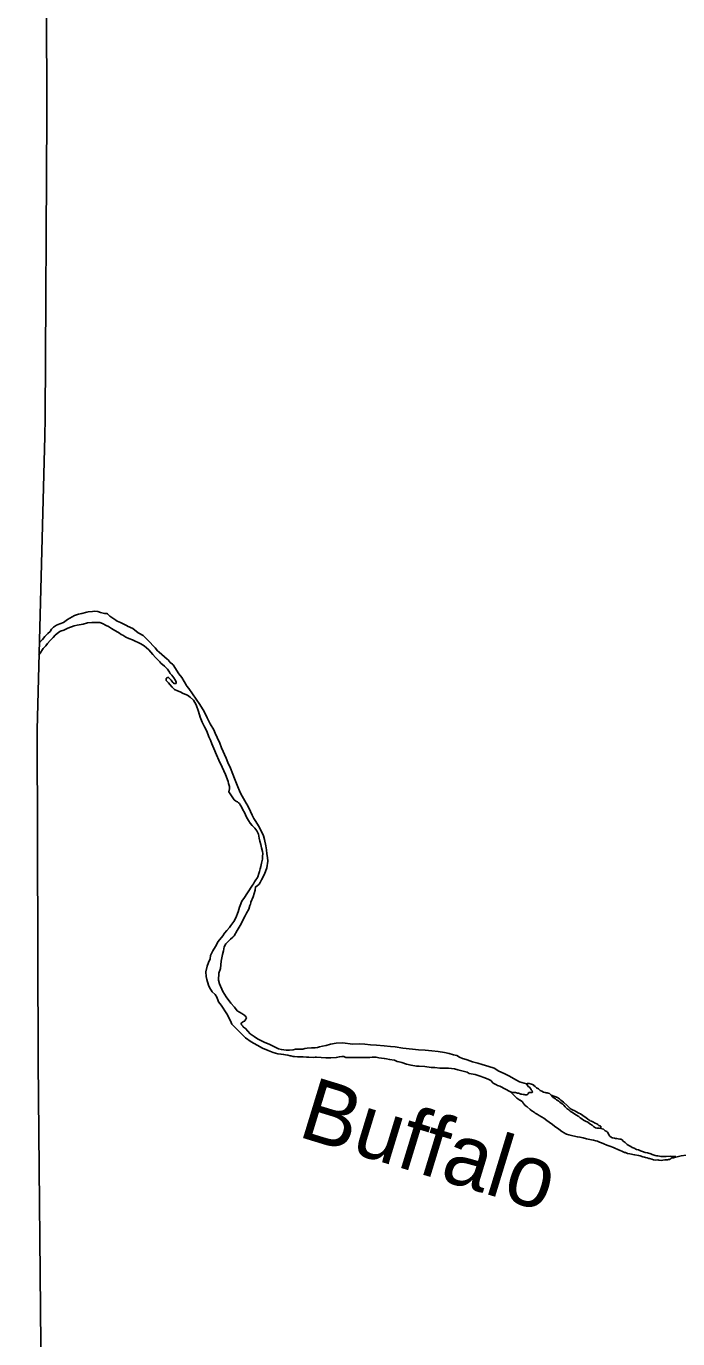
# Model space of a CAD drawing. Extents: x -83719 to 153526, y -11835 to 11446.
# Drawn here: x 12869.2 to 13053, y -1885.2 to -1514.8 of the extents above; entities that cross this region are included whole.
import ezdxf

# ---------------------------------------------------------------- set-up
doc = ezdxf.new("R2010")
doc.units = 0
doc.layers.add('Level 2', color=7, linetype='Continuous')
doc.layers.add('Level 9', color=7, linetype='Continuous')

msp = doc.modelspace()

# ---------------------------------------------------------------- linework, layer by layer
at = {"layer": 'Level 2'}
for points in [[(12874.13, -1247.12), (12874.06, -1273.45), (12874.29, -1275.82), (12874.66, -1361.06), (12874.55, -1362.29), (12874.88, -1448.3), (12874.75, -1449.8), (12875, -1538.67), (12875, -1539.67), (12874.53, -1625.38), (12874.52, -1630.48)], [(12874.52, -1630.48), (12872.32, -1713.39), (12872.56, -1807.15), (12873.44, -1896.72), (12873.03, -1983.55), (12872.47, -2073), (12871.74, -2162.05), (12870.43, -2246.61), (12870.25, -2254.03), (12869.98, -2333.01), (12869.24, -2389.55)]]:
    msp.add_lwpolyline(points, dxfattribs=at)
at = {"layer": 'Level 9'}
for points in [[(12932.29, -1762.96), (12932.46, -1762.53), (12932.56, -1762.16), (12932.6, -1762.03), (12933.27, -1760.46), (12933.57, -1759.6), (12933.84, -1758.63), (12933.94, -1757.7), (12934.11, -1757.63), (12934.31, -1757.47), (12934.98, -1756.9), (12935.24, -1756.47), (12935.65, -1755.67), (12936.35, -1754.33), (12936.75, -1753.34), (12937.12, -1752.3), (12937.36, -1750.47), (12937.26, -1749.37), (12937.13, -1748.36), (12937, -1747.23), (12936.84, -1746.09), (12936.45, -1744.33), (12936.18, -1743.29), (12935.89, -1742.59), (12935.26, -1741.45), (12935.09, -1741.08), (12934.76, -1740.48), (12934.03, -1739.28), (12933.43, -1738.38), (12932.97, -1737.47), (12932.54, -1736.44), (12931.74, -1734.83), (12931.28, -1734.1), (12930.12, -1732.09), (12929.59, -1731.02), (12928.76, -1729.02), (12927.97, -1727.12), (12927.51, -1725.85), (12926.85, -1724.21), (12926.12, -1722.61), (12925.59, -1721.37), (12924.3, -1718.43), (12923.84, -1717.16), (12923.14, -1715.56), (12922.55, -1714.32), (12922.15, -1713.38), (12921.15, -1711.71), (12920.23, -1709.97), (12919.4, -1708.24), (12918.21, -1706.2), (12915.09, -1701.75), (12914.56, -1701.02), (12914.46, -1700.85), (12913.17, -1698.61), (12912.27, -1697.6), (12910.68, -1695.06), (12910.51, -1694.86), (12909.88, -1694.33), (12909.25, -1693.59), (12909.02, -1693.42), (12906.69, -1691.45), (12906.29, -1691.05), (12905.63, -1690.24), (12903.54, -1688.1), (12903.2, -1687.67), (12902.74, -1687.3), (12902.24, -1686.73), (12900.98, -1686.09), (12900.84, -1686.02), (12899.28, -1684.79), (12897.82, -1684.08), (12897.69, -1684.01), (12895.86, -1683.04), (12894.89, -1682.74), (12894.49, -1682.4), (12893.69, -1681.83), (12892.8, -1681.26), (12892.13, -1680.63), (12891.93, -1680.53), (12891.33, -1680.56), (12890.17, -1680.25), (12889.47, -1679.98), (12888.47, -1679.91), (12887.9, -1679.98), (12886.7, -1680.11), (12886.3, -1680.21), (12884.87, -1680.54), (12883.94, -1680.77), (12882.87, -1681.13), (12881.57, -1681.86), (12880.87, -1682.26), (12879.7, -1683.06), (12878.7, -1683.42), (12878.27, -1683.62), (12877.8, -1683.85), (12876.96, -1684.38), (12876.36, -1684.95), (12875.96, -1685.62), (12875.36, -1686.21), (12874.46, -1687.08), (12873.86, -1687.84)], [(12910.96, -1700.3), (12911.29, -1700.34), (12911.39, -1700.34), (12911.49, -1700.27), (12911.53, -1700.14), (12911.53, -1699.97), (12911.46, -1699.67), (12911.36, -1699.44), (12910.83, -1698.73), (12910.3, -1697.97), (12909.84, -1697.46), (12909.61, -1697.06), (12909.11, -1696.29), (12908.25, -1695.39), (12907.25, -1694.52), (12906.95, -1694.22), (12906.42, -1693.75), (12905.69, -1692.98), (12904.92, -1692.08), (12904.36, -1691.44), (12903.79, -1690.77), (12902.53, -1689.63), (12901.57, -1689.13), (12899.21, -1688.02), (12898.14, -1687.58), (12897.31, -1687.18), (12896.48, -1686.68), (12896.01, -1686.44), (12895.55, -1686.11), (12895.05, -1685.77), (12894.25, -1685.34), (12893.29, -1684.77), (12893.02, -1684.6), (12892.45, -1684.23), (12891.76, -1683.9), (12890.79, -1683.36), (12889.99, -1683.12), (12889.43, -1683.09), (12887.73, -1683.08), (12886.5, -1683.18), (12885.33, -1683.51), (12884.69, -1683.67), (12883.56, -1683.87), (12882.73, -1684), (12880.99, -1684.7), (12879.83, -1685.23), (12878.86, -1685.56), (12878.39, -1685.86), (12877.42, -1686.69), (12876.79, -1687.35), (12875.99, -1688.15), (12875.25, -1688.98), (12874.75, -1689.65), (12873.98, -1690.45), (12873.14, -1691.78), (12872.78, -1692.18), (12872.77, -1692.19)], [(12873.86, -1687.84), (12873.05, -1688.68), (12872.93, -1688.85)], [(12925.21, -1770.75), (12925.84, -1769.99), (12926.58, -1769.19), (12926.98, -1768.55), (12927.78, -1767.49), (12928.35, -1766.42), (12928.99, -1764.76), (12929.39, -1763.42), (12929.56, -1762.96), (12930.06, -1761.69), (12930.8, -1760.66), (12931.5, -1759.66), (12932.01, -1758.83), (12932.67, -1757.76), (12933.04, -1757.23), (12933.31, -1756.83), (12933.65, -1756.3), (12933.85, -1756), (12934.05, -1755.7), (12934.25, -1755.36), (12934.45, -1755.06), (12934.58, -1754.83), (12934.89, -1753.9), (12935.02, -1753.4), (12935.22, -1752.63), (12935.39, -1751.9), (12935.63, -1751.03), (12935.86, -1749.86), (12935.93, -1749.16), (12935.94, -1748.23), (12935.84, -1747.69), (12935.64, -1746.66), (12935.41, -1745.72), (12935.18, -1744.79), (12934.95, -1743.95), (12934.72, -1742.85), (12934.29, -1741.85), (12933.72, -1741.08), (12932.99, -1740.34), (12932.4, -1739.67), (12931.9, -1738.97), (12931.37, -1738), (12930.77, -1736.7), (12930.38, -1735.93), (12929.95, -1735.06), (12929.61, -1734.53), (12929.38, -1734.19), (12929.15, -1733.93), (12928.82, -1733.69), (12928.55, -1733.56), (12928.28, -1733.42), (12927.85, -1733.12), (12926.43, -1730.91), (12926.6, -1730.01), (12926.53, -1729.38), (12926.33, -1728.51), (12926.2, -1727.91), (12925.41, -1725.94), (12924.52, -1723.87), (12923.59, -1721.96), (12922.89, -1720.43), (12922.17, -1718.62), (12921.6, -1717.29), (12921.21, -1716.32), (12920.78, -1715.38), (12920.15, -1713.71), (12919.49, -1712.51), (12918.86, -1711.17), (12918.3, -1709.84), (12917.83, -1708.2), (12917.14, -1706.33), (12916.38, -1705.02), (12915.48, -1704.12), (12914.68, -1703.55), (12913.52, -1703.08), (12912.65, -1702.68), (12911.86, -1702.37), (12911.09, -1701.97), (12910.69, -1701.6), (12910.43, -1701.34), (12909.76, -1700.6), (12909.33, -1700.1), (12908.9, -1699.63), (12908.73, -1699.46), (12908.7, -1699.33), (12908.67, -1699.2), (12908.7, -1699.06), (12908.73, -1698.93), (12908.77, -1698.83), (12908.9, -1698.73), (12909.2, -1698.56), (12909.3, -1698.56), (12909.37, -1698.56), (12909.47, -1698.73), (12909.7, -1698.96), (12909.9, -1699.17), (12910.1, -1699.4), (12910.33, -1699.67), (12910.63, -1700), (12910.8, -1700.17), (12910.96, -1700.3)], [(13010.36, -1813.29), (13008.36, -1812.75), (13006.7, -1811.77), (13005.54, -1811.07), (13004.04, -1810.4), (13002.54, -1809.73), (13001.21, -1808.89), (12999.71, -1808.35), (12997.85, -1807.84), (12996.59, -1807.47), (12995.12, -1807.07), (12993.59, -1806.53), (12992.73, -1806.26), (12992.29, -1806.12), (12991.43, -1805.75), (12990.7, -1805.32), (12989.8, -1805.05), (12988.57, -1804.74), (12987.27, -1804.47), (12985.47, -1804.17), (12983.7, -1803.93), (12981.81, -1803.82), (12979.87, -1803.65), (12978.18, -1803.48), (12975.48, -1803.17), (12973.28, -1802.83), (12971.98, -1802.73), (12970.22, -1802.55), (12968.09, -1802.41), (12966.39, -1802.27), (12964.79, -1802.1), (12963.19, -1802.03), (12961.32, -1802.06), (12958.56, -1801.72), (12956.63, -1801.81), (12955.06, -1802.07), (12953.83, -1802.44), (12952.83, -1802.6), (12951.99, -1802.83), (12951.36, -1803.03), (12950.79, -1803.09), (12949.69, -1803.12), (12948.53, -1803.22), (12947.86, -1803.35), (12947.23, -1803.48), (12946.16, -1803.51), (12945.23, -1803.54), (12944.5, -1803.68), (12943.46, -1803.74), (12942.56, -1803.77), (12941.2, -1803.63), (12940.43, -1803.43), (12939.63, -1802.99), (12937.97, -1802.15), (12936.31, -1801.48), (12934.51, -1800.58), (12933.51, -1799.91), (12932.45, -1799.17), (12931.75, -1798.46), (12931.12, -1797.66), (12930.56, -1797.26), (12930.46, -1797.16), (12930.32, -1796.96), (12929.99, -1796.62), (12929.99, -1796.56), (12929.83, -1796.29), (12929.99, -1796.09), (12930.23, -1795.86), (12930.56, -1795.73), (12930.79, -1795.59), (12930.89, -1795.49), (12931, -1795.29), (12931.2, -1794.99), (12931.33, -1794.69), (12931.3, -1794.43), (12930.9, -1793.96), (12930.04, -1793.39), (12928.77, -1792.65), (12927.97, -1791.65), (12926.91, -1790.51), (12925.65, -1788.77), (12924.66, -1787.23), (12923.73, -1785.03), (12923.43, -1784.03), (12923.61, -1782.09), (12924.01, -1780.76), (12924.25, -1778.66), (12924.59, -1776.82), (12924.86, -1775.72), (12925.06, -1774.65), (12925.56, -1773.75), (12926.9, -1772.49), (12927.53, -1771.93), (12927.87, -1771.49), (12928.74, -1769.99), (12929.88, -1768.1), (12930.62, -1766.56), (12931.02, -1765.83), (12931.39, -1765.16), (12931.99, -1763.96), (12932.29, -1762.96)], [(13005.89, -1815.51), (13002.83, -1813.96), (13002.2, -1813.76), (13001.9, -1813.59), (13001, -1813.06), (13000.27, -1812.35), (12999.57, -1811.92), (12998.34, -1811.45), (12997.31, -1811.08), (12995.88, -1810.61), (12994.21, -1810.33), (12993.58, -1810.03), (12992.51, -1809.73), (12990.98, -1809.32), (12990.05, -1809.09), (12988.35, -1808.88), (12986.92, -1808.88), (12985.92, -1808.81), (12984.52, -1808.67), (12983.49, -1808.63), (12981.69, -1808.43), (12980.09, -1808.32), (12979.29, -1808.25), (12977.8, -1808.02), (12976.5, -1807.68), (12975.23, -1807.24), (12974.4, -1807.07), (12973.87, -1806.94), (12973.14, -1806.63), (12971.74, -1806.39), (12970.9, -1806.26), (12970.21, -1806.12), (12969.44, -1806.02), (12968.74, -1805.92), (12967.94, -1805.78), (12966.84, -1805.75), (12966.14, -1805.81), (12964.88, -1805.81), (12963.88, -1805.84), (12962.58, -1805.87), (12962.11, -1805.87), (12960.95, -1805.86), (12960.31, -1805.89), (12959.38, -1805.89), (12958.81, -1805.59), (12958.28, -1805.59), (12957.58, -1805.65), (12956.71, -1805.85), (12955.18, -1805.98), (12954.28, -1805.94), (12953.75, -1805.94), (12952.45, -1805.8), (12951.12, -1805.76), (12950.72, -1805.76), (12950.29, -1805.8), (12948.92, -1805.79), (12948.32, -1805.72), (12947.39, -1805.69), (12946.85, -1805.65), (12946.52, -1805.65), (12945.72, -1805.65), (12944.96, -1805.58), (12944.56, -1805.54), (12943.92, -1805.41), (12943.72, -1805.38), (12943.02, -1805.17), (12942.33, -1805.1), (12941.86, -1805.04), (12941.06, -1804.9), (12940.19, -1804.8), (12938.86, -1804.39), (12937.47, -1803.89), (12935.9, -1803.22), (12934.37, -1802.41), (12932.68, -1801.4), (12931.08, -1800.3), (12928.92, -1798.12), (12927.26, -1796.42), (12927.03, -1796.01), (12926.8, -1795.31), (12925.87, -1793.48), (12924.21, -1791.03), (12923.48, -1790.1), (12923.42, -1789.9), (12923.02, -1788.83), (12922.49, -1788.06), (12921.73, -1787.32), (12920.9, -1786.05), (12920.63, -1785.45), (12920.2, -1783.85), (12919.97, -1782.98), (12919.94, -1781.68), (12920.25, -1780.11), (12920.68, -1779.05), (12921.09, -1777.98), (12921.26, -1777.04), (12921.89, -1775.71), (12922.6, -1774.48), (12923.37, -1773.08), (12924.7, -1771.55), (12925.21, -1770.75)], [(13010.36, -1813.29), (13010.86, -1814.02), (13011.19, -1814.22), (13011.39, -1814.46), (13011.56, -1814.72), (13011.72, -1814.93), (13011.79, -1815.03), (13011.92, -1815.29), (13012.02, -1815.59), (13011.85, -1815.73), (13011.62, -1815.73), (13011.35, -1815.69), (13011.15, -1815.69), (13010.95, -1815.86), (13010.82, -1816.09), (13010.52, -1816.42), (13010.25, -1816.39), (13009.85, -1816.35), (13009.78, -1816.32), (13009.48, -1816.29), (13009.09, -1816.22), (13008.79, -1816.18), (13008.39, -1816.05), (13008.12, -1815.95), (13007.85, -1815.88), (13007.59, -1815.81), (13007.25, -1815.71), (13006.59, -1815.71), (13005.89, -1815.51)], [(13017.35, -1816.51), (13016.81, -1816.04), (13016.48, -1815.94), (13016.15, -1815.84), (13015.92, -1815.81), (13015.62, -1815.74), (13015.25, -1815.6), (13015.18, -1815.6), (13014.68, -1815.37), (13014.25, -1815.17), (13014.02, -1814.97), (13013.72, -1814.73), (13013.22, -1814.36), (13012.79, -1813.99), (13012.42, -1813.76), (13012.39, -1813.69), (13012.03, -1813.49), (13011.79, -1813.36), (13011.13, -1813.16), (13010.83, -1813.15), (13010.63, -1813.19), (13010.36, -1813.29)], [(13005.89, -1815.51), (13007.18, -1816.88), (13007.65, -1817.35), (13008.48, -1817.89), (13008.61, -1817.92), (13009.21, -1818.39), (13009.44, -1818.69), (13009.64, -1818.92), (13009.98, -1819.39), (13010.54, -1819.79), (13011.37, -1820.53), (13011.9, -1820.87), (13012.53, -1821.27), (13012.83, -1821.54), (13013, -1821.67), (13013.4, -1821.87), (13013.96, -1822.21), (13014.63, -1822.58), (13015.29, -1823.01), (13016.09, -1823.61), (13016.79, -1824.12), (13017.72, -1824.79), (13018.22, -1825.26), (13019.45, -1826.06), (13020.35, -1826.7), (13020.95, -1827.1), (13021.24, -1827.27), (13021.68, -1827.5), (13022.34, -1827.7), (13023.47, -1827.97), (13024.74, -1828.25), (13025.44, -1828.31), (13026.34, -1828.55), (13027.27, -1828.79), (13028.73, -1829.06), (13029.3, -1829.13), (13029.97, -1829.4), (13030.37, -1829.5), (13031, -1829.73), (13031.5, -1829.9), (13032.16, -1830.17), (13032.99, -1830.57), (13033.89, -1830.91), (13034.92, -1831.28), (13035.26, -1831.45), (13036.12, -1831.82), (13036.79, -1832.09), (13037.25, -1832.29), (13038.05, -1832.62), (13038.28, -1832.69), (13038.85, -1832.89), (13039.52, -1833.03), (13040.88, -1833.27), (13042.05, -1833.54), (13042.45, -1833.57), (13043.18, -1833.84), (13043.61, -1833.94), (13043.98, -1834.04), (13044.44, -1834.18), (13044.84, -1834.31), (13045.11, -1834.38), (13045.74, -1834.58), (13046.21, -1834.72), (13046.71, -1834.79), (13047.37, -1834.75), (13047.67, -1834.82), (13048.34, -1834.92), (13048.81, -1834.86), (13049.41, -1834.76), (13049.77, -1834.69), (13050.17, -1834.73), (13050.4, -1834.66), (13050.67, -1834.6), (13050.9, -1834.5), (13051.04, -1834.37), (13051.41, -1834.17), (13051.87, -1834.13), (13052.11, -1834.07), (13052.51, -1833.8)], [(13032.11, -1826.07), (13031.31, -1825.86), (13030.84, -1825.83), (13030.61, -1825.83), (13030.28, -1825.79), (13029.81, -1825.69), (13029.31, -1825.36), (13028.88, -1824.95), (13028.22, -1824.55), (13027.65, -1824.12), (13027.05, -1823.85), (13026.45, -1823.51), (13025.95, -1823.18), (13025.49, -1822.88), (13025.09, -1822.51), (13024.29, -1822.04), (13023.86, -1821.74), (13023.19, -1821.3), (13022.73, -1820.97), (13022.3, -1820.66), (13021.7, -1820.26), (13021.53, -1820.09), (13021.27, -1819.73), (13020.87, -1819.29), (13020.6, -1819.02), (13020.14, -1818.72), (13019.74, -1818.45), (13019.47, -1818.19), (13019.04, -1817.88), (13018.81, -1817.75), (13018.51, -1817.55), (13017.91, -1817.11), (13017.81, -1817.01), (13017.45, -1816.61), (13017.35, -1816.51)], [(13017.35, -1816.51), (13019.11, -1817.12), (13019.67, -1817.55), (13020.07, -1817.85), (13020.44, -1818.19), (13020.77, -1818.49), (13021.8, -1819.39), (13021.93, -1819.49), (13022.3, -1819.83), (13022.7, -1820.2), (13022.96, -1820.43), (13023.33, -1820.63), (13023.96, -1820.9), (13024.29, -1821.07), (13025.16, -1821.54), (13025.56, -1821.74), (13026.22, -1822.21), (13026.59, -1822.51), (13027.09, -1822.75), (13027.69, -1823.22), (13028.22, -1823.58), (13028.35, -1823.69), (13028.68, -1823.82), (13029.22, -1824.09), (13029.55, -1824.29), (13029.78, -1824.39), (13030.21, -1824.59), (13030.51, -1824.79), (13030.81, -1824.99), (13031.01, -1825.09), (13031.28, -1825.26), (13031.34, -1825.3), (13031.31, -1825.86)], [(13052.51, -1833.8), (13051.04, -1833.7), (13049.77, -1833.76), (13048.87, -1833.82), (13048.34, -1833.79), (13047.41, -1833.59), (13047.04, -1833.55), (13046.64, -1833.52), (13045.81, -1833.18), (13045.48, -1833.05), (13044.48, -1832.74), (13043.85, -1832.61), (13043.12, -1832.41), (13042.52, -1832.2), (13041.92, -1831.9), (13041.42, -1831.77), (13040.75, -1831.46), (13040.19, -1831.2), (13039.79, -1830.96), (13039.22, -1830.66), (13038.72, -1830.39), (13038.16, -1829.85), (13037.93, -1829.69), (13037.63, -1829.42), (13037.33, -1829.12), (13036.96, -1828.92), (13036.7, -1828.85), (13036.26, -1828.78), (13035.76, -1828.68), (13035.47, -1828.68), (13035.43, -1828.68), (13035.17, -1828.64), (13034.63, -1828.48), (13034.5, -1828.48), (13034.27, -1828.34), (13033.9, -1828.01), (13033.6, -1827.67), (13033.37, -1827.2), (13033.21, -1826.87), (13033.01, -1826.7), (13032.57, -1826.53), (13032.11, -1826.07)], [(13055.37, -1833.41), (13053.97, -1833.61), (13052.11, -1834.07)]]:
    msp.add_lwpolyline(points, dxfattribs=at)

# ---------------------------------------------------------------- texts
msp.add_text('Buffalo', height=17.6, rotation=343, dxfattribs=at).set_placement((12945.47, -1828.01))

doc.saveas('drawing.dxf')
